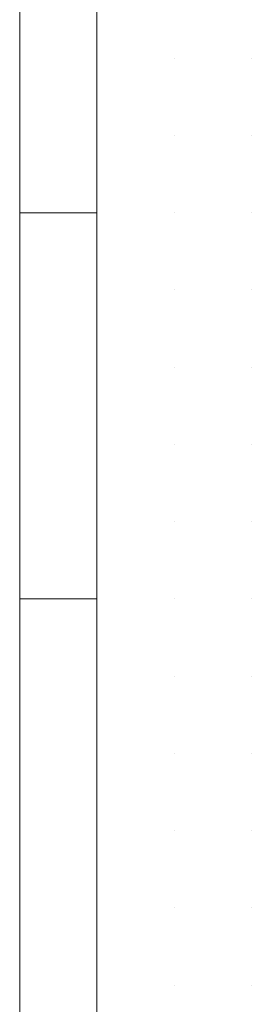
# Model space of a CAD drawing. Header units: metres. Extents: x 5.7 to 89.8, y 4 to 63.5.
# Tile 389 of 475: x 63.7714 to 63.8003, y 49.9322 to 50.055. Entities that reach past the tile are written whole.
import ezdxf

# ---------------------------------------------------------------- set-up
doc = ezdxf.new("R2010")
doc.units = ezdxf.units.M
doc.header["$MEASUREMENT"] = 0
doc.layers.add('PDF17_hatch-borshi', color=7, linetype='Continuous')
doc.layers.add('PDF17_kaff', color=7, linetype='Continuous')

msp = doc.modelspace()

# ---------------------------------------------------------------- linework, layer by layer
at = {"layer": 'PDF17_hatch-borshi', "lineweight": 18}
for points in [[(63.78101680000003, 50.05013600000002), (63.78101680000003, 50.05013600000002)], [(63.78101680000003, 50.05013600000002), (63.78101680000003, 50.05013600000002)], [(63.78101680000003, 50.05013600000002), (63.78101680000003, 50.05013600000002)], [(63.78101680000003, 50.05013600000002), (63.78101680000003, 50.05013600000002)], [(63.79064800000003, 50.05013600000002), (63.79064800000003, 50.05013600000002)], [(63.79064800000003, 50.05013600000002), (63.79064800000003, 50.05013600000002)], [(63.79064800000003, 50.05013600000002), (63.79064800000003, 50.05013600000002)], [(63.79064800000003, 50.05013600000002), (63.79064800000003, 50.05013600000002)], [(63.80027920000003, 50.05013600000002), (63.80027920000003, 50.05013600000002)], [(63.80027920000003, 50.05013600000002), (63.80027920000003, 50.05013600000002)], [(63.80027920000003, 50.05013600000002), (63.80027920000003, 50.05013600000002)], [(63.80027920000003, 50.05013600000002), (63.80027920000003, 50.05013600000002)], [(63.78101680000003, 50.04050480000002), (63.78101680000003, 50.04050480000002)], [(63.79064800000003, 50.04050480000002), (63.79064800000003, 50.04050480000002)], [(63.79064800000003, 50.04050480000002), (63.79064800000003, 50.04050480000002)], [(63.79064800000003, 50.04050480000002), (63.79064800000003, 50.04050480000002)], [(63.79064800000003, 50.04050480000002), (63.79064800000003, 50.04050480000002)], [(63.79064800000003, 50.04050480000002), (63.79064800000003, 50.04050480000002)], [(63.80027920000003, 50.04050480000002), (63.80027920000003, 50.04050480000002)], [(63.80027920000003, 50.04050480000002), (63.80027920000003, 50.04050480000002)], [(63.80027920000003, 50.04050480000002), (63.80027920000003, 50.04050480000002)], [(63.78101680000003, 50.03087360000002), (63.78101680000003, 50.03087360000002)], [(63.78101680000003, 50.03087360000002), (63.78101680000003, 50.03087360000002)], [(63.78101680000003, 50.03087360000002), (63.78101680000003, 50.03087360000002)], [(63.79064800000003, 50.03087360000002), (63.79064800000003, 50.03087360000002)], [(63.79064800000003, 50.03087360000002), (63.79064800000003, 50.03087360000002)], [(63.80027920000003, 50.03087360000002), (63.80027920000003, 50.03087360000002)], [(63.80027920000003, 50.03087360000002), (63.80027920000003, 50.03087360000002)], [(63.80027920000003, 50.03087360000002), (63.80027920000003, 50.03087360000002)], [(63.78101680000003, 50.02124240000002), (63.78101680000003, 50.02124240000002)], [(63.78101680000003, 50.02124240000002), (63.78101680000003, 50.02124240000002)], [(63.79064800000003, 50.02124240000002), (63.79064800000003, 50.02124240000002)], [(63.79064800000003, 50.02124240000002), (63.79064800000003, 50.02124240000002)], [(63.79064800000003, 50.02124240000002), (63.79064800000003, 50.02124240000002)], [(63.79064800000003, 50.02124240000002), (63.79064800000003, 50.02124240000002)], [(63.79064800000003, 50.02124240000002), (63.79064800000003, 50.02124240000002)], [(63.80027920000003, 50.02124240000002), (63.80027920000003, 50.02124240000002)], [(63.80027920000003, 50.02124240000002), (63.80027920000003, 50.02124240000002)], [(63.80027920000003, 50.02124240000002), (63.80027920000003, 50.02124240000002)], [(63.78101680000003, 50.01161120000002), (63.78101680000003, 50.01161120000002)], [(63.78101680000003, 50.01161120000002), (63.78101680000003, 50.01161120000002)], [(63.78101680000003, 50.01161120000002), (63.78101680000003, 50.01161120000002)], [(63.79064800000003, 50.01161120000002), (63.79064800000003, 50.01161120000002)], [(63.79064800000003, 50.01161120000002), (63.79064800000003, 50.01161120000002)], [(63.80027920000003, 50.01161120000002), (63.80027920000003, 50.01161120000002)], [(63.80027920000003, 50.01161120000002), (63.80027920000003, 50.01161120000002)], [(63.80027920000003, 50.01161120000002), (63.80027920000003, 50.01161120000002)], [(63.80027920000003, 50.01161120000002), (63.80027920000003, 50.01161120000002)], [(63.79064800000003, 50.00198000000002), (63.79064800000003, 50.00198000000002)], [(63.79064800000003, 50.00198000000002), (63.79064800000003, 50.00198000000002)], [(63.79064800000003, 50.00198000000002), (63.79064800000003, 50.00198000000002)], [(63.80027920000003, 50.00198000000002), (63.80027920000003, 50.00198000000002)], [(63.78101680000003, 49.99234880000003), (63.78101680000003, 49.99234880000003)], [(63.78101680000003, 49.99234880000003), (63.78101680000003, 49.99234880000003)], [(63.79064800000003, 49.99234880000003), (63.79064800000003, 49.99234880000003)], [(63.79064800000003, 49.99234880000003), (63.79064800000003, 49.99234880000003)], [(63.79064800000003, 49.99234880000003), (63.79064800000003, 49.99234880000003)], [(63.80027920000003, 49.99234880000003), (63.80027920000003, 49.99234880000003)], [(63.80027920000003, 49.99234880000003), (63.80027920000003, 49.99234880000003)], [(63.80027920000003, 49.99234880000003), (63.80027920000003, 49.99234880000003)], [(63.80027920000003, 49.99234880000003), (63.80027920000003, 49.99234880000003)], [(63.78101680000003, 49.98271760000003), (63.78101680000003, 49.98271760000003)], [(63.79064800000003, 49.98271760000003), (63.79064800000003, 49.98271760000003)], [(63.79064800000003, 49.98271760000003), (63.79064800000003, 49.98271760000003)], [(63.79064800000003, 49.98271760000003), (63.79064800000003, 49.98271760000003)], [(63.79064800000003, 49.98271760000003), (63.79064800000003, 49.98271760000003)], [(63.80027920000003, 49.98271760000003), (63.80027920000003, 49.98271760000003)], [(63.80027920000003, 49.98271760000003), (63.80027920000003, 49.98271760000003)], [(63.78101680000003, 49.97308640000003), (63.78101680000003, 49.97308640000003)], [(63.78101680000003, 49.97308640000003), (63.78101680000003, 49.97308640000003)], [(63.79064800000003, 49.97308640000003), (63.79064800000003, 49.97308640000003)], [(63.79064800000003, 49.97308640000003), (63.79064800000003, 49.97308640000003)], [(63.80027920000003, 49.97308640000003), (63.80027920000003, 49.97308640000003)], [(63.80027920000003, 49.97308640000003), (63.80027920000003, 49.97308640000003)], [(63.80027920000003, 49.97308640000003), (63.80027920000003, 49.97308640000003)], [(63.80027920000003, 49.97308640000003), (63.80027920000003, 49.97308640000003)], [(63.78101680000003, 49.96345520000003), (63.78101680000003, 49.96345520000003)], [(63.79064800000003, 49.96345520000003), (63.79064800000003, 49.96345520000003)], [(63.79064800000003, 49.96345520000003), (63.79064800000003, 49.96345520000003)], [(63.79064800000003, 49.96345520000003), (63.79064800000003, 49.96345520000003)], [(63.79064800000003, 49.96345520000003), (63.79064800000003, 49.96345520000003)], [(63.79064800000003, 49.96345520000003), (63.79064800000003, 49.96345520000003)], [(63.80027920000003, 49.96345520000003), (63.80027920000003, 49.96345520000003)], [(63.80027920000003, 49.96345520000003), (63.80027920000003, 49.96345520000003)], [(63.80027920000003, 49.96345520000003), (63.80027920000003, 49.96345520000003)], [(63.78101680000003, 49.95382400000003), (63.78101680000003, 49.95382400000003)], [(63.78101680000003, 49.95382400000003), (63.78101680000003, 49.95382400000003)], [(63.78101680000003, 49.95382400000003), (63.78101680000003, 49.95382400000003)], [(63.78101680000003, 49.95382400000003), (63.78101680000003, 49.95382400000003)], [(63.79064800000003, 49.95382400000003), (63.79064800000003, 49.95382400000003)], [(63.79064800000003, 49.95382400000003), (63.79064800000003, 49.95382400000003)], [(63.79064800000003, 49.95382400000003), (63.79064800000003, 49.95382400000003)], [(63.80027920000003, 49.95382400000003), (63.80027920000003, 49.95382400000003)], [(63.80027920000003, 49.95382400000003), (63.80027920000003, 49.95382400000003)], [(63.80027920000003, 49.95382400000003), (63.80027920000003, 49.95382400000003)], [(63.80027920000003, 49.95382400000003), (63.80027920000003, 49.95382400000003)], [(63.78101680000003, 49.94419280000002), (63.78101680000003, 49.94419280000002)], [(63.78101680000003, 49.94419280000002), (63.78101680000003, 49.94419280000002)], [(63.79064800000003, 49.94419280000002), (63.79064800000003, 49.94419280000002)], [(63.79064800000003, 49.94419280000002), (63.79064800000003, 49.94419280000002)], [(63.79064800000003, 49.94419280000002), (63.79064800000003, 49.94419280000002)], [(63.80027920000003, 49.94419280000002), (63.80027920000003, 49.94419280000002)], [(63.80027920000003, 49.94419280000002), (63.80027920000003, 49.94419280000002)], [(63.80027920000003, 49.94419280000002), (63.80027920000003, 49.94419280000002)], [(63.78101680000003, 49.93456160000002), (63.78101680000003, 49.93456160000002)], [(63.78101680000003, 49.93456160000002), (63.78101680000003, 49.93456160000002)], [(63.78101680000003, 49.93456160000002), (63.78101680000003, 49.93456160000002)], [(63.79064800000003, 49.93456160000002), (63.79064800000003, 49.93456160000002)], [(63.79064800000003, 49.93456160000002), (63.79064800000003, 49.93456160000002)], [(63.79064800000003, 49.93456160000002), (63.79064800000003, 49.93456160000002)], [(63.80027920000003, 49.93456160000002), (63.80027920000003, 49.93456160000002)]]:
    msp.add_lwpolyline(points, dxfattribs=at)
at = {"layer": 'PDF17_kaff', "lineweight": 20}
for points in [[(63.78101680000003, 50.25239120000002), (63.78101680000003, 49.92493040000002), (63.77138560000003, 49.92493040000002), (63.77138560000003, 49.96345520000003), (63.77138560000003, 50.25239120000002)], [(63.77138560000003, 50.03087360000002), (63.78101680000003, 50.03087360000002)], [(63.77138560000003, 49.98271760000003), (63.78101680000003, 49.98271760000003)]]:
    msp.add_lwpolyline(points, dxfattribs=at)

doc.saveas('drawing.dxf')
